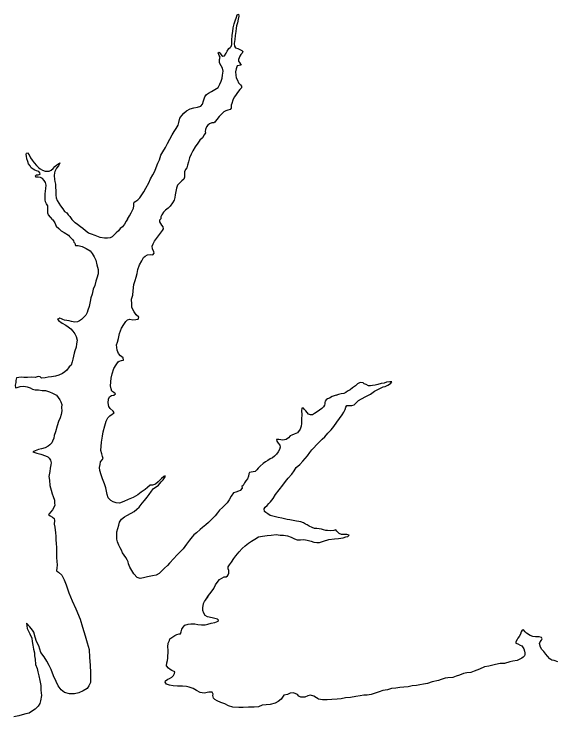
# Model space of a CAD drawing. Extents: x 31699 to 244310, y -8841 to 11474.
# Drawn here: x 133582.2 to 133853.2, y 1075.1 to 1427.1 of the extents above; entities that cross this region are included whole.
import ezdxf

# ---------------------------------------------------------------- set-up
doc = ezdxf.new("R2010")
doc.units = 0
doc.layers.add('R_Draft', color=7, linetype='Continuous')

msp = doc.modelspace()

# ---------------------------------------------------------------- linework, layer by layer
at = {"layer": 'R_Draft'}
for points in [[(133638.98, 1324.38), (133640.09, 1326.06), (133640.88, 1327.47), (133641.47, 1328.54), (133642.06, 1329.88), (133642.18, 1331.02), (133642.24, 1332.08), (133642.43, 1332.89), (133643.16, 1333.36), (133644.22, 1333.97), (133645.21, 1334.98), (133646.26, 1336.46), (133647.24, 1338.06), (133648.16, 1339.87), (133649.67, 1342.62), (133650.65, 1344.56), (133651.7, 1346.51), (133652.68, 1348.38), (133653.46, 1350.26), (133654.24, 1352.4), (133655.03, 1354.14), (133655.8, 1356.42), (133656.72, 1358.03), (133658.03, 1360.24), (133659.15, 1362.32), (133660.33, 1364.33), (133661.44, 1366.54), (133662.36, 1368.28), (133663.41, 1369.82), (133664.46, 1371.5), (133664.71, 1372.84), (133665.3, 1374.91), (133666.22, 1376.25), (133667.27, 1377.46), (133668.59, 1378.61), (133670.45, 1379.56), (133672.24, 1380.17), (133674.16, 1380.46), (133675.76, 1380.87), (133676.68, 1382.01), (133677.13, 1383.55), (133677.78, 1385.56), (133678.7, 1386.83), (133679.69, 1387.51), (133681.09, 1388.26), (133682.81, 1389.2), (133684.46, 1390.35), (133685.31, 1391.96), (133686.03, 1393.5), (133686.48, 1394.97), (133686.67, 1396.44), (133686.92, 1398.38), (133686.58, 1399.91), (133685.97, 1401.11), (133685.22, 1402.57), (133685.14, 1404.3), (133685.53, 1405.5), (133684.92, 1406.37), (133684.51, 1407.63), (133684.91, 1407.9), (133685.45, 1407.3), (133686.12, 1406.44), (133686.79, 1406.05), (133687.59, 1406.06), (133688.51, 1407.4), (133688.9, 1408.4), (133689.75, 1409.81), (133690.48, 1410.35), (133691.07, 1410.89), (133691.33, 1411.82), (133691.38, 1413.89), (133691.56, 1416.43), (133691.81, 1418.3), (133692.06, 1420.17), (133692.51, 1422.11), (133693.03, 1423.71), (133693.68, 1425.45), (133694, 1426.66), (133694.6, 1427.06), (133694.8, 1426.06), (133694.48, 1424.53), (133694.1, 1422.72), (133693.71, 1421.12), (133693.52, 1419.98), (133693.34, 1418.31), (133693.02, 1416.31), (133692.77, 1414.24), (133692.52, 1412.37), (133692.6, 1410.9), (133693.08, 1410.17), (133694.34, 1409.78), (133695.34, 1409.39), (133696.35, 1408.8), (133696.82, 1408.27), (133696.43, 1407.4), (133695.83, 1406.73), (133695.31, 1405.92), (133694.98, 1405.12), (133694.66, 1404.25), (133694.73, 1403.52), (133695.2, 1402.85)], [(133695.2, 1402.85), (133695.67, 1401.99), (133696.01, 1401.46), (133695.01, 1401.25), (133693.95, 1401.11), (133693.5, 1399.57), (133693.24, 1398.17), (133693.26, 1396.5), (133693.54, 1395.1), (133694.08, 1393.91), (133694.62, 1392.64), (133695.63, 1391.59), (133696.23, 1390.99), (133696.17, 1390.19), (133695.25, 1389.25), (133694.13, 1387.84), (133693.15, 1386.36), (133692.55, 1385.42), (133691.83, 1383.95), (133691.25, 1382.34), (133690.99, 1381.47), (133691.06, 1380.67), (133691.07, 1380.01), (133690.48, 1379.33), (133689.35, 1378.92), (133688.29, 1378.58), (133687.29, 1378.04), (133685.97, 1376.83), (133685.05, 1375.75), (133683.8, 1374.34), (133683.07, 1373.47), (133682.81, 1372.93), (133682.28, 1372.53), (133681.28, 1372.65), (133680.16, 1372.11), (133679.3, 1371.5), (133678.71, 1370.56), (133678.12, 1369.22), (133678, 1368.22), (133678.07, 1367.62), (133677.54, 1366.55), (133676.56, 1365.07), (133675.24, 1363.86), (133674.32, 1362.38), (133672.94, 1360.64), (133671.82, 1358.56), (133670.91, 1356.82), (133670.19, 1355.01), (133669.61, 1353.14), (133669.16, 1351.33), (133668.77, 1350.13), (133668.18, 1349.19), (133667.59, 1348.05), (133667.53, 1346.78), (133667.61, 1345.32), (133667.29, 1344.31), (133666.29, 1343.5), (133665.3, 1342.56), (133664.18, 1341.35), (133663.6, 1339.81), (133663.21, 1338.21), (133662.89, 1336.6), (133662.71, 1335.13), (133662.45, 1333.8), (133661.66, 1332.46), (133660.41, 1330.91), (133659.42, 1329.83), (133658.04, 1328.89), (133657.05, 1327.81), (133656.26, 1326.47), (133655.8, 1325.47), (133655.68, 1324.6)], [(133601.65, 1324.05), (133600.51, 1325.31), (133599.43, 1326.44), (133599.16, 1327.37), (133599.21, 1328.84), (133599.2, 1330.04), (133599.13, 1331.04), (133598.52, 1332.03), (133598.05, 1333.03), (133597.77, 1334.09), (133597.83, 1335.23), (133597.81, 1337.03), (133598, 1338.3), (133598.19, 1339.77), (133598.24, 1341.43), (133597.96, 1342.7), (133597.36, 1343.76), (133596.48, 1344.75), (133595.48, 1345.21), (133594.35, 1345.33), (133593.15, 1345.32), (133592.94, 1346.12), (133593.47, 1346.53), (133594.27, 1346.6), (133595.27, 1346.88), (133595.13, 1347.54), (133594.59, 1348.2), (133593.46, 1348.59), (133592.59, 1348.85), (133591.72, 1349.31), (133590.78, 1350.04), (133590.24, 1351.03), (133589.5, 1352.09), (133589.09, 1353.22), (133588.68, 1354.62), (133588.4, 1355.82), (133588.2, 1356.69), (133588.39, 1357.35), (133588.99, 1357.49), (133589.79, 1356.63), (133590.41, 1355.04), (133591.28, 1353.84), (133592.36, 1352.52), (133593.43, 1351.2), (133594.44, 1350.2), (133595.31, 1349.48), (133596.45, 1348.89), (133597.72, 1348.43), (133598.78, 1348.31), (133599.78, 1348.38), (133600.84, 1348.86), (133601.76, 1349.73), (133602.62, 1350.74), (133603.61, 1351.62), (133605.07, 1352.57), (133604.41, 1351.03), (133603.56, 1349.82), (133602.64, 1348.14), (133602.52, 1347.47), (133602.33, 1346.2), (133602.41, 1344.27), (133602.68, 1343.21), (133603.03, 1341.81), (133602.98, 1340.34), (133603.12, 1338.47), (133603.14, 1336.34), (133603.35, 1335.01), (133603.83, 1333.68), (133604.71, 1332.29), (133605.52, 1331.03), (133606.59, 1329.57), (133607.54, 1328.24), (133608.61, 1327.45), (133609.35, 1326.59), (133610.09, 1325.73), (133611.16, 1324.21)], [(133601.65, 1324.05), (133602.59, 1322.47), (133603.33, 1320.87), (133604.73, 1319.67), (133605.8, 1318.55), (133607.33, 1317.68), (133609.47, 1316.29), (133610.07, 1315.63), (133611.47, 1314.1), (133611.94, 1313.43), (133612.14, 1312.9), (133612.61, 1312.3), (133612.88, 1311.7), (133613.01, 1311.24), (133614.41, 1311.11), (133616.28, 1310.65), (133618.34, 1309.66), (133620.28, 1308.53), (133621.35, 1307.2), (133622.42, 1305.47), (133623.16, 1303.81), (133623.76, 1301.54), (133624.43, 1299.14), (133624.31, 1297.01), (133623.65, 1294.87), (133623.12, 1293.34), (133622.66, 1291.13), (133621.87, 1289.26), (133621.27, 1286.86), (133620.75, 1284.92), (133620.35, 1283.19), (133619.83, 1280.58), (133619.23, 1278.85)], [(133638.98, 1324.38), (133638.35, 1323.27), (133637.55, 1321.8), (133636.56, 1320.47), (133635.43, 1319.66), (133634.5, 1318.52), (133633.44, 1317.45), (133632.04, 1316.18), (133631.38, 1315.58), (133630.31, 1315.04), (133629.05, 1314.83), (133627.52, 1314.76), (133625.39, 1315.22), (133622.92, 1316.21), (133620.99, 1316.87), (133619.59, 1317.4), (133617.98, 1318.53), (133616.72, 1319.72), (133615.58, 1320.58), (133614.05, 1321.71), (133612.91, 1322.44), (133612.04, 1323.3), (133611.16, 1324.21)], [(133633.3, 1251.49), (133634.3, 1252.83), (133634.89, 1253.3), (133636.09, 1253.57), (133637.09, 1253.77), (133636.82, 1254.84), (133635.48, 1255.9), (133634.48, 1257.03), (133633.81, 1258.7), (133633.54, 1261.36), (133634, 1262.77), (133634.46, 1264.64), (133635.12, 1267.11), (133636.04, 1269.78), (133637.17, 1271.58), (133638.16, 1273.12), (133639.09, 1273.92), (133640.23, 1274.33), (133641.69, 1274), (133643.16, 1274.14), (133644.42, 1274.34), (133644.75, 1275.28), (133643.42, 1276.41), (133642.35, 1278), (133641.27, 1280.07), (133641.14, 1281.8), (133641.13, 1284.27), (133641.65, 1286.27), (133641.85, 1288.41), (133642.3, 1291.61), (133642.83, 1293.68), (133643.43, 1295.28), (133643.89, 1297.09), (133644.28, 1299.15), (133645.14, 1301.56), (133646.2, 1303.43), (133647.13, 1305.1), (133647.92, 1305.84), (133649.12, 1306.44), (133650.65, 1306.58), (133651.78, 1306.45), (133652.45, 1307.26), (133652.31, 1307.99), (133651.64, 1309.52), (133651.44, 1310.85), (133651.97, 1312.06), (133652.63, 1313.33), (133653.62, 1314.66), (133654.62, 1315.93), (133656.08, 1318.07), (133656.54, 1318.68), (133657.01, 1319.55), (133657, 1320.55), (133656.33, 1321.28), (133655.8, 1322.14), (133655.33, 1323.01), (133655.19, 1323.94), (133655.68, 1324.6)], [(133619.23, 1278.85), (133618.84, 1277.58), (133618.11, 1276.31), (133617.05, 1275.17), (133616.05, 1274.1), (133614.92, 1273.36), (133613.92, 1272.96), (133612.59, 1272.69), (133610.99, 1273.08), (133609.86, 1273.48), (133608.66, 1273.6), (133607.53, 1273.8), (133606.73, 1274.13), (133606, 1274.39), (133605.19, 1274.73), (133604.6, 1274.52), (133603.93, 1274.25), (133604.53, 1273.66), (133606.4, 1272.2), (133608.14, 1271.27), (133609.4, 1270.41), (133610.67, 1269.41), (133611.74, 1268.28), (133612.74, 1266.88), (133613.41, 1265.55), (133613.75, 1263.69), (133613.42, 1261.89), (133613.36, 1260.28), (133612.7, 1258.48), (133612.31, 1257.28), (133611.98, 1255.74), (133611.58, 1254.21), (133611.39, 1252.87), (133610.86, 1251.27), (133609.86, 1250.33), (133608.6, 1248.79), (133607.61, 1247.86), (133606.48, 1246.99), (133604.61, 1246.24), (133603.02, 1245.77), (133601.02, 1245.36), (133599.36, 1245.16), (133597.76, 1244.82), (133596.03, 1244.68), (133595.23, 1245.34), (133594.29, 1245.54), (133592.83, 1245), (133590.96, 1245.19), (133589.03, 1245.12), (133587.1, 1245.04), (133585.9, 1245.24), (133584.64, 1245.1), (133583.51, 1244.89), (133583.11, 1243.63), (133583.18, 1242.49), (133582.72, 1241.22), (133582.99, 1239.82), (133583.85, 1240.03), (133585.32, 1240.57), (133587.05, 1240.71), (133588.78, 1240.38), (133590.31, 1239.92), (133591.45, 1239.26), (133592.72, 1238.86), (133594.38, 1238.87), (133596.38, 1238.61), (133598.04, 1238.62), (133599.91, 1237.89), (133601.44, 1237.16), (133603.44, 1236.17), (133604.38, 1235.04), (133605.12, 1233.91), (133605.72, 1232.84), (133606.12, 1231.51), (133605.99, 1230.04), (133606.07, 1228.31), (133605.87, 1226.51), (133605.34, 1224.84), (133604.55, 1223.03), (133603.89, 1220.83), (133603.03, 1217.89), (133602.37, 1216.02), (133602.11, 1214.69), (133601.52, 1213.22), (133601.12, 1212.28), (133600.19, 1211.28), (133599.33, 1210.61), (133597.73, 1209.87), (133596, 1209.4), (133594.54, 1209.06), (133592.74, 1208.38), (133591.61, 1207.84), (133593.61, 1207.12), (133595.67, 1206.66), (133597.94, 1205.87), (133599.07, 1205.34), (133599.88, 1204.74), (133600.41, 1203.61), (133600.75, 1202.28), (133600.68, 1201.34), (133600.36, 1199.74)], [(133647.07, 1144.7), (133645.47, 1144.36), (133643.87, 1144.89), (133642.2, 1146.82), (133641.2, 1148.35), (133640.19, 1150.14), (133639.59, 1151.74), (133639.39, 1152.81), (133638.92, 1153.81), (133638.18, 1154.94), (133637.31, 1156.07), (133636.58, 1157.27), (133636.04, 1158.6), (133635.44, 1159.8), (133634.7, 1161.13), (133634.1, 1162.73), (133633.69, 1164.19), (133633.69, 1165.99), (133633.75, 1167.86), (133634.14, 1169.46), (133634.74, 1171.13), (133635.07, 1172.6), (133635.99, 1174.14), (133637.52, 1175.28), (133638.79, 1176.02), (133640.85, 1177.16), (133642.38, 1178.03), (133643.77, 1179.1), (133644.9, 1180.17), (133646.43, 1182.11), (133647.49, 1183.52), (133648.88, 1185.06), (133649.94, 1186.4), (133651.14, 1188.14), (133652.13, 1189.41), (133653.39, 1190.35), (133654.59, 1191.22), (133655.98, 1192.76), (133656.85, 1193.76), (133657.58, 1194.76), (133657.97, 1195.3), (133657.91, 1195.83), (133657.24, 1195.56), (133656.05, 1194.56), (133654.39, 1192.82), (133653.12, 1191.61), (133651.53, 1191.14), (133650.46, 1191.07), (133649, 1190.06), (133647.94, 1188.92), (133645.94, 1187.65), (133644.15, 1186.37), (133641.89, 1185.03), (133639.43, 1183.89), (133637.23, 1183.01), (133635.04, 1182.2), (133633.31, 1182.26), (133631.91, 1182.73), (133630.71, 1183.39), (133629.3, 1184.78), (133628.9, 1186.45), (133628.49, 1188.18), (133628.16, 1189.78), (133627.48, 1191.78), (133626.48, 1194.38), (133625.81, 1196.37), (133625.2, 1198.57), (133625, 1199.97), (133625.32, 1201.57), (133625.59, 1202.78), (133626.32, 1203.91), (133626.78, 1204.51), (133626.51, 1205.51), (133626.17, 1206.78), (133625.77, 1208.45), (133626.09, 1212.65), (133626.55, 1215.72), (133626.81, 1217.85), (133627.66, 1220.92), (133628.32, 1223.13), (133629.25, 1224.93), (133630.18, 1225.8), (133631.38, 1226.74), (133632.31, 1227.34), (133631.9, 1228.14), (133630.3, 1229.54), (133629.77, 1230.54), (133629.43, 1232.4), (133629.56, 1234.27), (133630.02, 1235.41), (133630.95, 1236.08), (133632.28, 1236.28), (133633.01, 1236.82), (133632.21, 1237.62), (133631.21, 1238.21), (133630.81, 1239.41), (133630.47, 1240.88), (133630.92, 1244.68), (133631.45, 1246.95), (133632.17, 1249.62), (133633.3, 1251.49)], [(133722.5, 1198.35), (133723.62, 1200.02), (133725.35, 1201.43), (133726.88, 1203.1), (133728.14, 1204.58), (133729.2, 1205.91), (133730.33, 1207.59), (133731.32, 1208.92), (133732.45, 1209.86), (133733.71, 1211.27), (133734.97, 1212.47), (133736.57, 1214.15), (133737.89, 1215.42), (133739.49, 1217.23), (133741.15, 1218.9), (133742.41, 1220.51), (133744, 1222.65), (133745.26, 1224.52), (133746.59, 1226.39), (133747.38, 1227.66), (133748.11, 1229.06), (133748.51, 1230.2), (133748.97, 1231), (133750.1, 1231.07), (133751.37, 1231.08), (133752.63, 1231.42), (133753.76, 1232.62), (133754.76, 1233.56), (133758.15, 1235.44), (133760.74, 1236.72), (133762.8, 1238.26), (133764.53, 1239.07), (133766.06, 1239.81), (133767.06, 1240.34), (133768.12, 1240.61), (133769.52, 1241.22), (133770.31, 1241.76), (133770.98, 1242.29), (133771.44, 1242.96), (133770.44, 1242.96), (133768.85, 1242.75), (133767.65, 1242.21), (133766.12, 1242.01), (133764.39, 1241.53), (133763.06, 1241.26), (133761.73, 1241.06), (133760.73, 1240.85), (133759.73, 1240.85), (133758.66, 1241.51), (133757.59, 1241.97), (133757.13, 1242.44), (133755.66, 1242.57), (133754.33, 1241.89), (133753.2, 1240.89), (133751.74, 1239.88), (133750.54, 1238.94), (133749.22, 1238.14), (133748.42, 1237.6), (133747.49, 1237.13), (133746.02, 1236.93), (133744.69, 1236.52), (133743.36, 1236.12)], [(133743.36, 1236.12), (133743.56, 1236.18), (133741.63, 1235.51), (133740.24, 1234.7), (133739.24, 1234.43), (133738.64, 1233.96), (133738.11, 1233.23), (133737.84, 1232.56), (133737.85, 1231.96), (133737.78, 1231.22), (133737.25, 1230.36), (133736.39, 1229.55), (133735.19, 1228.75), (133734, 1227.81), (133732.67, 1227), (133731.67, 1226.33), (133730.74, 1226.33), (133729.8, 1226.66), (133729, 1227.46), (133728.33, 1228.45), (133727.67, 1229.05), (133727.26, 1229.78), (133726.46, 1229.71), (133726.27, 1228.31), (133726.41, 1226.51), (133726.21, 1224.24), (133726.15, 1222.04), (133726.03, 1220.77), (133725.63, 1219.11), (133724.24, 1217.37), (133722.57, 1216.69), (133721.38, 1216.22), (133720.51, 1215.82), (133719.72, 1214.81), (133718.59, 1214.01), (133716.92, 1213.74), (133715.86, 1213.8), (133714.86, 1214.06), (133713.73, 1214.06), (133713.86, 1213.12), (133714.53, 1212.26), (133715.4, 1211.2), (133715.6, 1210.2), (133715.27, 1208.99), (133714.48, 1207.86), (133713.68, 1206.72), (133712.75, 1205.72), (133711.62, 1204.91), (133710.56, 1204.31), (133709.29, 1203.5), (133708.16, 1202.9), (133707.03, 1201.96), (133705.51, 1200.62), (133704.51, 1199.68), (133703.78, 1198.75), (133703.05, 1198.01), (133702.05, 1197.87), (133700.99, 1197.73), (133700.12, 1197.53), (133699.86, 1196.8), (133699.73, 1195.66), (133699.2, 1194.33), (133698.34, 1193.32), (133697.74, 1192.39), (133696.95, 1190.98), (133696.41, 1190.51), (133696.48, 1189.71), (133695.55, 1188.51), (133694.62, 1188.17), (133693.36, 1187.57), (133692.23, 1187.3), (133690.97, 1185.56), (133689.91, 1183.75), (133688.91, 1182.35), (133686.66, 1180), (133685.19, 1178.6), (133684.2, 1177.33), (133683.01, 1175.79), (133681.41, 1174.25), (133679.69, 1172.51), (133678.29, 1171.23), (133676.63, 1169.89), (133675.43, 1168.89), (133673.57, 1167.21), (133672.25, 1166.21), (133671.38, 1165.27), (133670.06, 1163.53), (133668.53, 1161.53), (133666.87, 1159.32), (133665.54, 1157.91), (133663.75, 1156.11), (133662.22, 1154.37), (133660.03, 1152.09), (133659.04, 1150.95), (133657.58, 1149.61), (133656.05, 1148.07), (133654.86, 1146.93), (133653.33, 1146.13), (133651.53, 1145.79), (133649.07, 1145.18), (133647.07, 1144.7)], [(133600.36, 1199.74), (133600.16, 1198.07), (133599.7, 1195.47), (133599.91, 1193.67), (133600.18, 1190.94), (133600.79, 1188.67), (133601.26, 1186.81), (133601.8, 1185.48), (133602.4, 1183.61), (133602.54, 1182.21), (133602.61, 1181.21), (133602.15, 1179.94), (133601.42, 1178.74), (133600.62, 1177.73), (133599.76, 1176.73), (133599.43, 1176.4), (133600.36, 1175.73), (133601.43, 1175.2), (133602.23, 1174.54), (133602.5, 1173.47), (133602.37, 1171.61), (133602.58, 1170.14), (133603.05, 1167.21), (133603.12, 1165.61), (133603.19, 1163.87), (133603.33, 1161.81), (133603.54, 1160.14), (133603.48, 1158.34), (133603.55, 1156.47), (133603.55, 1154.8), (133603.63, 1153.07), (133603.76, 1151.14), (133603.64, 1149.73), (133603.51, 1148.33), (133604.51, 1147.6), (133606.18, 1146.14), (133607.32, 1143.68), (133608.32, 1141.22), (133609.67, 1137.22), (133611.41, 1133.22), (133613.15, 1129.16), (133615.37, 1124.04), (133616.58, 1120.04), (133617.85, 1115.71), (133618.86, 1112.18), (133619.81, 1108.91), (133620.08, 1104.91), (133620.3, 1101.05), (133620.44, 1097.11), (133620.58, 1094.11), (133620.52, 1092.38), (133619.73, 1090.71), (133618.87, 1089.3), (133616.87, 1088.09), (133614.68, 1087.22), (133612.55, 1086.74), (133609.95, 1086.67), (133607.48, 1087.39), (133605.75, 1088.72), (133604.28, 1090.71), (133603.27, 1092.84), (133602, 1095.64), (133600.79, 1098.77), (133599.78, 1100.83), (133598.71, 1103.03), (133597.31, 1105.23), (133595.7, 1107.35), (133594.56, 1110.75), (133593.49, 1112.81), (133592.75, 1115.08), (133592.08, 1117.54), (133591.47, 1118.54), (133590.74, 1119.34), (133590.14, 1120.27), (133588.53, 1122), (133588.74, 1119.33), (133590.08, 1116.73), (133591.15, 1114.47), (133591.23, 1112.87), (133591.56, 1111.01), (133591.97, 1109.01), (133592.44, 1107.27), (133592.51, 1105.61), (133592.85, 1103.94), (133592.99, 1101.27)], [(133678.2, 1133.62), (133679.59, 1135.89), (133680.99, 1137.56), (133682.38, 1139.44), (133683.17, 1141.31), (133684.04, 1142.45), (133685.16, 1143.92), (133686.29, 1144.66), (133687.49, 1145.33), (133688.56, 1145.33), (133689.22, 1145.67), (133689.55, 1146.27), (133689.82, 1147.07), (133689.75, 1148.34), (133689.54, 1149.27), (133689.47, 1150.27), (133690.07, 1151.27), (133691.13, 1152.54), (133692.39, 1154.48), (133693.32, 1155.75), (133694.98, 1157.83), (133696.57, 1159.43), (133697.97, 1160.71), (133699.63, 1162.11), (133701.22, 1163.05), (133702.89, 1164.06), (133704.75, 1165.27), (133706.68, 1165.68), (133708.94, 1165.89), (133711, 1166.16), (133713.47, 1166.37), (133715.47, 1166.18), (133717.2, 1166.05), (133719.26, 1165.73), (133721.13, 1165.13), (133722.66, 1164.27), (133724, 1163.74), (133725.8, 1163.75), (133727.46, 1164.02), (133728.99, 1163.63), (133731.12, 1163.04), (133732.39, 1162.64), (133733.86, 1162.38), (133735.19, 1162.52), (133737.25, 1163.13), (133739.98, 1164.01), (133742.71, 1164.28), (133744.84, 1164.36), (133747.17, 1164.77), (133748.43, 1165.24), (133749.36, 1165.44), (133750.1, 1166.05), (133748.96, 1166.44), (133747.43, 1166.5), (133746.3, 1166.5), (133745.16, 1166.89), (133744.56, 1167.49), (133743.9, 1168.16), (133743.36, 1168.75), (133742.36, 1168.48), (133740.77, 1168.28), (133739.3, 1168.41), (133738.37, 1168.4), (133737.3, 1168.73), (133736.17, 1169.13), (133735.04, 1169.32), (133733.84, 1169.38), (133732.7, 1169.51), (133731.5, 1169.98), (133730.04, 1170.7), (133729.1, 1171.23), (133728.24, 1171.7), (133727.3, 1172.23), (133725.9, 1172.82), (133724.9, 1173.02), (133723.64, 1173.15), (133722.1, 1173.41), (133720.37, 1173.8), (133719.04, 1173.93), (133717.77, 1174.32), (133716.31, 1174.65), (133714.57, 1175.04), (133713.24, 1175.37), (133711.84, 1175.57), (133710.58, 1175.96), (133709.44, 1176.76), (133708.37, 1177.49), (133707.71, 1178.02), (133707.57, 1179.22), (133708.1, 1180.15), (133709.03, 1181.03), (133709.89, 1181.9), (133710.69, 1182.77), (133711.95, 1184.5), (133713.14, 1186.44), (133715.07, 1188.79), (133716.92, 1191.13), (133718.18, 1193), (133719.51, 1194.67), (133721.3, 1196.68), (133722.5, 1198.35)], [(133732.42, 1085.54), (133730.69, 1086), (133729.36, 1085.73), (133727.89, 1085.06), (133725.9, 1084.99), (133724.9, 1085.51), (133724.16, 1086.38), (133722.29, 1087.17), (133720.5, 1086.97), (133719.23, 1086.29), (133717.3, 1085.95), (133715.98, 1084.01), (133714.58, 1082.74), (133713.05, 1082), (133710.46, 1081.32), (133708.59, 1081.18), (133706.53, 1081.04), (133704.6, 1080.17), (133702.54, 1079.96), (133699.74, 1079.95), (133697.08, 1079.8), (133694.81, 1079.86), (133691.88, 1079.92), (133689.68, 1080.64), (133687.75, 1081.57), (133685.81, 1082.36), (133683.95, 1083.15), (133682.88, 1083.82), (133682.21, 1084.55), (133681.87, 1085.75), (133682.01, 1086.55), (133681.4, 1087.41), (133679.74, 1087.54), (133677.54, 1087), (133675.48, 1087.26), (133673.61, 1088.25), (133671.94, 1089.31), (133669.87, 1090.04), (133668.68, 1090.36), (133666.54, 1090.56), (133664.08, 1090.48), (133661.88, 1090.67), (133660.15, 1091), (133658.55, 1091.53), (133657.95, 1092.46), (133658.08, 1093.19), (133659.34, 1093.93), (133660.14, 1094.27), (133661.34, 1095.07), (133662.13, 1095.81), (133662.66, 1096.81), (133662.73, 1097.61), (133661.33, 1098.34), (133660.46, 1098.8), (133659.52, 1099.47), (133658.59, 1100.6), (133658.78, 1102.13), (133659.05, 1103.33), (133659.31, 1104.47), (133659.31, 1105.8), (133659.5, 1107), (133659.5, 1108.47), (133659.23, 1110.14), (133659.49, 1112), (133660.02, 1113.34), (133660.28, 1114.14), (133661.74, 1115.21), (133662.81, 1115.95), (133663.8, 1116.36), (133664.93, 1116.63), (133665.53, 1116.76), (133665.86, 1117.76), (133666.26, 1119.03), (133666.86, 1120.1), (133667.85, 1120.97), (133669.38, 1121.58), (133670.78, 1121.79), (133672.84, 1121.66), (133674.31, 1121.33), (133676.18, 1121.14), (133677.91, 1121.28), (133679.24, 1121.48), (133681.03, 1122.03), (133682.76, 1122.43), (133684.43, 1122.97), (133684.69, 1123.57), (133684.16, 1124.04), (133681.49, 1124.76), (133679.09, 1125.22), (133677.89, 1125.88), (133677.22, 1127.01), (133676.75, 1128.34), (133676.82, 1129.81), (133677.01, 1130.75), (133677.14, 1131.95), (133677.61, 1132.95), (133678.2, 1133.62), (133679.46, 1135.42)], [(133854.57, 1102.69), (133852.84, 1103.29), (133851.57, 1103.55), (133850.64, 1104.21), (133849.5, 1105.48), (133848.63, 1106.54), (133847.56, 1107.87), (133846.56, 1108.93), (133845.89, 1110.06), (133845.49, 1111.8), (133845.82, 1112.66), (133846.41, 1113.53), (133846.75, 1114.14), (133846.48, 1114.87), (133845.34, 1115.2), (133843.48, 1115.26), (133842.08, 1115.38), (133840.81, 1115.85), (133839.01, 1116.97), (133838.28, 1117.77), (133837.48, 1118.77), (133836.74, 1118.5), (133836.28, 1117.7), (133835.95, 1116.49), (133835.35, 1115.36), (133834.69, 1114.56), (133834.23, 1113.89), (133833.63, 1112.75), (133833.63, 1112.08), (133834.63, 1111.62), (133835.83, 1111.03), (133836.63, 1110.63), (133837.64, 1109.16), (133837.97, 1108.03), (133838.18, 1107.17), (133838.11, 1106.43), (133837.91, 1105.7), (133837.32, 1105.03), (133836.59, 1104.49), (133834.26, 1103.42), (133832.06, 1103.07), (133830.53, 1102.67), (133828, 1101.86), (133825.8, 1101.78), (133823.34, 1101.37), (133820.08, 1100.56), (133817.95, 1100.15), (133815.36, 1099.07), (133812.76, 1097.93), (133811.03, 1097.39), (133809.04, 1097.25), (133807.31, 1096.77), (133805.44, 1096.03), (133803.78, 1095.43), (133802.12, 1094.89), (133799.59, 1094.68), (133798.19, 1094.47), (133796.19, 1093.86), (133794.93, 1093.39), (133791.67, 1092.65), (133789.34, 1091.9), (133787.34, 1091.43), (133785.48, 1091.15), (133783.88, 1090.88), (133781.75, 1090.74), (133779.69, 1090.13), (133777.56, 1090.06), (133775.43, 1089.85), (133773.56, 1089.57), (133771.37, 1089.3), (133769.24, 1088.62), (133766.91, 1088.28), (133765.18, 1087.74), (133763.18, 1086.93), (133761.12, 1086.32), (133759.06, 1086.05), (133757.53, 1085.98), (133755.66, 1085.7), (133753.4, 1085.36), (133750.74, 1084.88), (133748.27, 1084.67), (133746.08, 1084.2), (133744.08, 1083.92), (133741.42, 1083.85), (133739.15, 1083.64), (133736.69, 1083.69), (133734.82, 1084.02), (133734.56, 1084.22), (133733.76, 1084.68), (133732.42, 1085.54)], [(133592.99, 1101.27), (133593.86, 1099.41), (133594.13, 1097.68), (133594.61, 1095.74), (133595.08, 1093.28), (133595.62, 1090.88), (133595.69, 1088.55), (133595.97, 1085.81), (133595.51, 1083.21), (133595.05, 1081.81), (133594.32, 1080.4), (133592.79, 1079.06), (133591.53, 1078.19), (133589.73, 1077.05), (133588.07, 1076.71), (133586.34, 1076.17), (133584.61, 1075.63), (133582.08, 1075.09)]]:
    msp.add_lwpolyline(points, dxfattribs=at)

doc.saveas('drawing.dxf')
